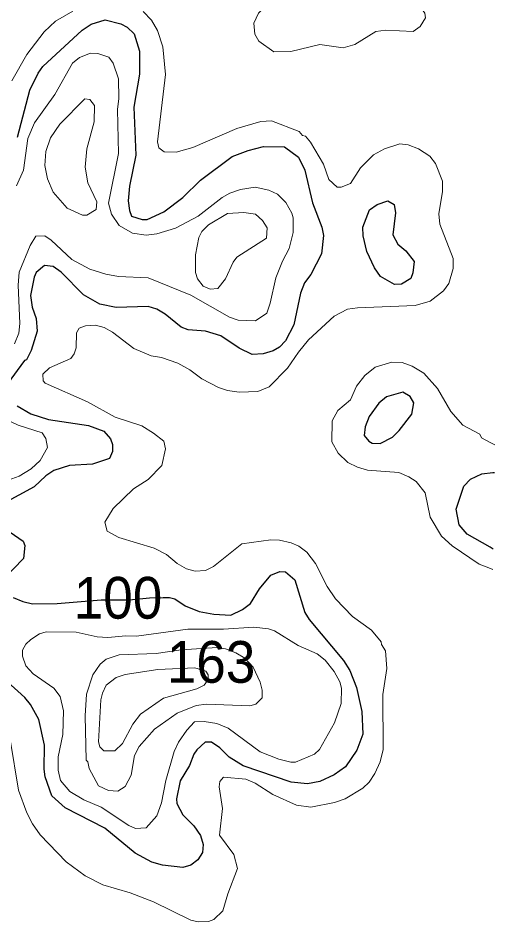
# Model space of a CAD drawing. Extents: x 673.3 to 698.5, y 6984.3 to 7012.3.
# Drawn here: x 697.418 to 698.332, y 7002.82 to 7004.553 of the extents above; entities that cross this region are included whole.
import ezdxf
from ezdxf.enums import TextEntityAlignment as Align

# ---------------------------------------------------------------- set-up
doc = ezdxf.new("R2010")
doc.units = 0
doc.header["$LTSCALE"] = 0.032
doc.layers.add('1', color=7, linetype='Continuous', lineweight=25)
doc.layers.add('2', color=7, linetype='Continuous', lineweight=13)
doc.layers.add('21', color=7, linetype='Continuous')
doc.layers.add('61', color=7, linetype='Continuous')

msp = doc.modelspace()

# ---------------------------------------------------------------- linework, layer by layer
at = {"layer": '1'}
for points in [[(697.4175, 7004.3248), (697.4408, 7004.415), (697.4569, 7004.4475), (697.466, 7004.4605), (697.5411, 7004.5301), (697.5584, 7004.5417), (697.5852, 7004.5497), (697.6152, 7004.5426), (697.6271, 7004.5361), (697.6407, 7004.5229), (697.6513, 7004.4896), (697.6513, 7004.4456), (697.64, 7004.3824), (697.644, 7004.2906), (697.6322, 7004.2312), (697.6295, 7004.2027), (697.6317, 7004.1841), (697.6358, 7004.1732), (697.6559, 7004.1672), (697.666, 7004.1672), (697.6975, 7004.1816), (697.7339, 7004.209), (697.768, 7004.2424), (697.8289, 7004.2876), (697.8592, 7004.2996), (697.8888, 7004.3071), (697.9287, 7004.3063), (697.9559, 7004.2868), (697.968, 7004.2618), (697.9829, 7004.1993), (698.0008, 7004.1521), (698.0039, 7004.1364), (697.9996, 7004.1014), (697.9797, 7004.0615), (697.9672, 7004.0454), (697.9594, 7004.0261), (697.9468, 7003.9649), (697.9308, 7003.9345), (697.9194, 7003.9222), (697.9075, 7003.915), (697.8878, 7003.9098), (697.8671, 7003.9082), (697.8422, 7003.9202), (697.8071, 7003.944), (697.7774, 7003.9528), (697.7445, 7003.9553), (697.7307, 7003.9605), (697.7004, 7003.9858), (697.6842, 7003.995), (697.6676, 7004.0001), (697.6066, 7003.9986), (697.5752, 7004.0047), (697.5436, 7004.0224), (697.5009, 7004.0659), (697.4857, 7004.0767), (697.469, 7004.079), (697.4528, 7004.0653), (697.449, 7004.0567), (697.4421, 7004.0214), (697.4451, 7003.9991), (697.4533, 7003.9771), (697.455, 7003.9528), (697.4436, 7003.9162), (697.4347, 7003.898), (697.4309, 7003.8968), (697.3975, 7003.8513)], [(697.4165, 7003.8098), (697.4427, 7003.7946), (697.4767, 7003.7836), (697.5533, 7003.7722), (697.5829, 7003.7615), (697.5954, 7003.7462), (697.5993, 7003.7356), (697.5993, 7003.7222), (697.5933, 7003.7086), (697.561, 7003.698), (697.5171, 7003.6954), (697.4868, 7003.6858), (697.4716, 7003.6756), (697.4491, 7003.6547), (697.3902, 7003.6227)], [(698.329, 7003.5351), (698.3229, 7003.5386), (698.2792, 7003.5637), (698.2638, 7003.5816), (698.2581, 7003.6117), (698.2728, 7003.6556), (698.2855, 7003.6693), (698.3074, 7003.6792), (698.3281, 7003.6818), (698.3313, 7003.6822)], [(697.376, 7003.5858), (697.428, 7003.5505), (697.4315, 7003.5418), (697.4288, 7003.517), (697.3912, 7003.4779)], [(697.409, 7003.4421), (697.4274, 7003.4344), (697.4463, 7003.4304), (697.493, 7003.4309), (697.5779, 7003.438), (697.631, 7003.4377), (697.6703, 7003.4418), (697.6962, 7003.4424), (697.7086, 7003.4424), (697.7187, 7003.4395), (697.7384, 7003.4262), (697.7656, 7003.4154), (697.7938, 7003.4103), (697.8264, 7003.4082), (697.8487, 7003.4189), (697.8636, 7003.4306), (697.8812, 7003.4589), (697.9029, 7003.4852), (697.9198, 7003.4919), (697.9306, 7003.4914), (697.9485, 7003.4763), (697.9679, 7003.4137), (697.9759, 7003.4002), (698.0421, 7003.3212), (698.0544, 7003.3023), (698.0669, 7003.2695), (698.0773, 7003.2237), (698.0789, 7003.18), (698.0678, 7003.1492), (698.0461, 7003.1172), (698.0241, 7003.102), (697.9969, 7003.0891), (697.9729, 7003.0849), (697.9419, 7003.0879), (697.8498, 7003.1192), (697.8232, 7003.1363), (697.8052, 7003.1539), (697.7888, 7003.165), (697.7768, 7003.1645), (697.7607, 7003.1502), (697.7549, 7003.1419), (697.7466, 7003.1199), (697.7289, 7003.0908), (697.7222, 7003.056), (697.7228, 7003.0474), (697.7343, 7003.0256), (697.7553, 7003.0044), (697.7679, 7002.986), (697.7729, 7002.9686), (697.7716, 7002.9534), (697.7627, 7002.9389), (697.7494, 7002.9288), (697.7344, 7002.9244), (697.6951, 7002.9292), (697.6744, 7002.9348), (697.6428, 7002.9521), (697.5845, 7003.0001), (697.5087, 7003.0388), (697.4829, 7003.0617), (697.4703, 7003.0983), (697.4682, 7003.113), (697.4689, 7003.1592), (697.4582, 7003.208), (697.4422, 7003.2369), (697.4312, 7003.2504), (697.3983, 7003.2808)]]:
    msp.add_lwpolyline(points, dxfattribs=at)
for points in [[(698.1015, 7004.0745), (698.0869, 7004.1055), (698.0798, 7004.1358), (698.079, 7004.1524), (698.092, 7004.1858), (698.1067, 7004.196), (698.1269, 7004.2027), (698.1393, 7004.1958), (698.1414, 7004.1801), (698.1368, 7004.1379), (698.1459, 7004.1197), (698.1612, 7004.1067), (698.1772, 7004.0865), (698.1751, 7004.0648), (698.1708, 7004.054), (698.1533, 7004.0428), (698.1399, 7004.0426), (698.1129, 7004.0575)], [(698.1727, 7003.794), (698.1767, 7003.8157), (698.1701, 7003.8274), (698.1555, 7003.8363), (698.1246, 7003.8272), (698.1096, 7003.815), (698.0913, 7003.7895), (698.0837, 7003.7694), (698.0816, 7003.7532), (698.0905, 7003.7419), (698.0971, 7003.7382), (698.1124, 7003.7375), (698.136, 7003.7495), (698.1486, 7003.7623)]]:
    msp.add_lwpolyline(points, close=True, dxfattribs=at)
at = {"layer": '2'}
for points in [[(697.9969, 7004.5026), (698.0411, 7004.4962), (698.0639, 7004.5029), (698.1041, 7004.5278), (698.1232, 7004.5303), (698.1755, 7004.5279), (698.189, 7004.537), (698.1992, 7004.5541), (698.1977, 7004.5629), (698.1816, 7004.5855), (698.1582, 7004.6026), (698.1247, 7004.6144), (698.0568, 7004.65), (698.0331, 7004.6541), (697.9932, 7004.6466), (697.9722, 7004.6319), (697.9288, 7004.6096), (697.9092, 7004.595), (697.8792, 7004.5627), (697.8704, 7004.5433), (697.8724, 7004.5222), (697.8795, 7004.5093), (697.9085, 7004.4888), (697.941, 7004.4895)], [(697.552, 7004.2374), (697.5472, 7004.2674), (697.5504, 7004.3026), (697.5641, 7004.3541), (697.5649, 7004.3859), (697.5561, 7004.3973), (697.5461, 7004.3982), (697.4984, 7004.3498), (697.4804, 7004.3235), (697.4714, 7004.2974), (697.4698, 7004.2707), (697.4747, 7004.245), (697.4857, 7004.2198), (697.5123, 7004.1889), (697.5417, 7004.1754), (697.5503, 7004.1753), (697.568, 7004.1864), (697.5691, 7004.2008)], [(697.8306, 7004.0854), (697.8379, 7004.0947), (697.8945, 7004.1314), (697.8956, 7004.1514), (697.8868, 7004.1652), (697.8735, 7004.1776), (697.851, 7004.1802), (697.8198, 7004.1785), (697.783, 7004.1571), (697.7704, 7004.1439), (697.7645, 7004.1327), (697.7581, 7004.0993), (697.7584, 7004.0655), (697.7623, 7004.0536), (697.773, 7004.0392), (697.7866, 7004.0336), (697.8013, 7004.0346), (697.816, 7004.0533)], [(698.0247, 7003.2017), (698.0375, 7003.2387), (698.038, 7003.2686), (698.0351, 7003.2804), (698.0243, 7003.3006), (698.0068, 7003.322), (697.9914, 7003.3341), (697.9549, 7003.3499), (697.9098, 7003.3781), (697.8983, 7003.3822), (697.87, 7003.3853), (697.8119, 7003.3813), (697.7436, 7003.3812), (697.6454, 7003.3682), (697.6247, 7003.3689), (697.5901, 7003.3657), (697.5702, 7003.3665), (697.5295, 7003.3755), (697.4723, 7003.3763), (697.4592, 7003.3723), (697.4425, 7003.362), (697.4331, 7003.3527), (697.4266, 7003.341), (697.4266, 7003.33), (697.4333, 7003.311), (697.4471, 7003.2956), (697.4868, 7003.2681), (697.499, 7003.2525), (697.5054, 7003.2246), (697.5041, 7003.1795), (697.4951, 7003.1365), (697.495, 7003.1114), (697.4994, 7003.0915), (697.5173, 7003.0702), (697.5444, 7003.0544), (697.5778, 7003.0401), (697.6308, 7003.0048), (697.6433, 7002.9993), (697.6638, 7003.0004), (697.6844, 7003.0234), (697.6929, 7003.0484), (697.7012, 7003.0916), (697.7176, 7003.1468), (697.7259, 7003.1649), (697.7416, 7003.188), (697.7565, 7003.2035), (697.7751, 7003.2045), (697.799, 7003.2008), (697.8207, 7003.1914), (697.882, 7003.1465), (697.9178, 7003.1322), (697.941, 7003.1264), (697.9501, 7003.1264), (697.9866, 7003.1416), (697.996, 7003.151)], [(697.6417, 7003.1395), (697.6507, 7003.1564), (697.6798, 7003.1898), (697.7233, 7003.2201), (697.7597, 7003.2353), (697.7794, 7003.2377), (697.8624, 7003.2346), (697.8739, 7003.2374), (697.8861, 7003.2498), (697.8862, 7003.2648), (697.8824, 7003.2797), (697.8689, 7003.3087), (697.8528, 7003.3258), (697.8356, 7003.3363), (697.8158, 7003.3437), (697.7998, 7003.3461), (697.7309, 7003.3421), (697.6833, 7003.3348), (697.612, 7003.3323), (697.5874, 7003.3239), (697.5755, 7003.3142), (697.5619, 7003.294), (697.5496, 7003.2569), (697.5471, 7003.2152), (697.5488, 7003.1306), (697.5518, 7003.1271), (697.5545, 7003.1144), (697.5726, 7003.0812), (697.5916, 7003.0724), (697.6095, 7003.071), (697.6234, 7003.0798), (697.6349, 7003.1017)], [(697.6187, 7003.1622), (697.6382, 7003.1996), (697.6529, 7003.2183), (697.6972, 7003.2491), (697.7608, 7003.2673), (697.7749, 7003.2744), (697.7824, 7003.2847), (697.7828, 7003.2942), (697.7782, 7003.3011), (697.7572, 7003.3071), (697.6859, 7003.3041), (697.6234, 7003.2948), (697.6064, 7003.2887), (697.5869, 7003.2742), (697.5799, 7003.2588), (697.5772, 7003.2458), (697.5723, 7003.1657), (697.5748, 7003.1557), (697.5829, 7003.1482), (697.604, 7003.1481)]]:
    msp.add_lwpolyline(points, close=True, dxfattribs=at)
for points in [[(697.5232, 7004.5664), (697.49, 7004.5477), (697.4682, 7004.527), (697.4349, 7004.4838), (697.4063, 7004.4329)], [(698.2181, 7004.2746), (698.2073, 7004.2886), (698.1858, 7004.3029), (698.1658, 7004.3105), (698.1498, 7004.312), (698.1209, 7004.3026), (698.0998, 7004.2912), (698.0749, 7004.2661), (698.0557, 7004.2364), (698.0373, 7004.229), (698.0301, 7004.229), (698.0138, 7004.2437), (698.0038, 7004.2732), (697.9789, 7004.3151), (697.9695, 7004.3267), (697.9635, 7004.3283), (697.9573, 7004.3357), (697.9038, 7004.356), (697.8836, 7004.3551), (697.8375, 7004.3418), (697.7533, 7004.3054), (697.7212, 7004.2965), (697.6984, 7004.2967), (697.688, 7004.3048), (697.6855, 7004.3163), (697.7009, 7004.445), (697.696, 7004.4983), (697.6858, 7004.5298), (697.6743, 7004.5496), (697.658, 7004.566)], [(697.4114, 7003.9287), (697.4197, 7003.9494), (697.4217, 7003.9677), (697.4184, 7004.0413), (697.4207, 7004.0661), (697.4415, 7004.1172), (697.4522, 7004.1352), (697.4697, 7004.1356), (697.4816, 7004.1275), (697.5216, 7004.0907), (697.5557, 7004.072), (697.5868, 7004.0622), (697.6107, 7004.0576), (697.6676, 7004.0555), (697.7493, 7004.022), (697.8238, 7003.9799), (697.84, 7003.9742), (697.8734, 7003.9725), (697.895, 7003.9877), (697.9015, 7004.0064), (697.9121, 7004.0553), (697.9248, 7004.0871), (697.9379, 7004.1112), (697.9453, 7004.142), (697.9453, 7004.1703), (697.943, 7004.1795), (697.9316, 7004.1994), (697.9153, 7004.2157), (697.8989, 7004.2232), (697.8729, 7004.2288), (697.8449, 7004.2249), (697.8242, 7004.2177), (697.8093, 7004.2094), (697.7635, 7004.1734), (697.7203, 7004.1502), (697.6842, 7004.1394), (697.6641, 7004.137), (697.6377, 7004.1409), (697.6118, 7004.1555), (697.5975, 7004.1771), (697.5918, 7004.1987), (697.6106, 7004.2935), (697.6089, 7004.3781), (697.6114, 7004.3994), (697.6107, 7004.4368), (697.6008, 7004.4668), (697.5922, 7004.4785), (697.5715, 7004.4855), (697.5569, 7004.4863), (697.5363, 7004.4776), (697.5226, 7004.4666), (697.4888, 7004.4071), (697.4498, 7004.3523), (697.4369, 7004.3224)], [(697.4369, 7004.3224), (697.429, 7004.2618), (697.4155, 7004.2317)], [(697.783, 7002.8209), (697.7938, 7002.825), (697.8107, 7002.8411), (697.8202, 7002.8739), (697.8386, 7002.9227), (697.8318, 7002.9494), (697.8045, 7002.9865), (697.8102, 7003.0377), (697.8037, 7003.0789), (697.8048, 7003.0893), (697.812, 7003.0976), (697.8548, 7003.0937), (697.8729, 7003.0862), (697.9064, 7003.0646), (697.952, 7003.0438), (697.9793, 7003.04), (698.0246, 7003.049), (698.0449, 7003.056), (698.079, 7003.0768), (698.0909, 7003.0881), (698.1023, 7003.1049), (698.112, 7003.1273), (698.1179, 7003.1505), (698.1172, 7003.256), (698.1252, 7003.306), (698.1222, 7003.3399), (698.1148, 7003.3521), (698.1144, 7003.3571), (698.0959, 7003.3796), (698.0591, 7003.4055), (698.0269, 7003.4396), (698.0106, 7003.4632), (697.9886, 7003.5072), (697.9718, 7003.5289), (697.9562, 7003.5406), (697.942, 7003.5473), (697.9195, 7003.5523), (697.9028, 7003.5531), (697.8471, 7003.5449), (697.7928, 7003.5016), (697.7778, 7003.4943), (697.7576, 7003.4928), (697.7412, 7003.4969), (697.7233, 7003.5073), (697.7026, 7003.5245), (697.6793, 7003.5366), (697.6116, 7003.5573), (697.589, 7003.5692), (697.5846, 7003.5869), (697.6007, 7003.6131), (697.6394, 7003.6503), (697.6677, 7003.6686), (697.6936, 7003.6956), (697.7009, 7003.7273), (697.6977, 7003.7418), (697.678, 7003.7576), (697.6556, 7003.7712), (697.6044, 7003.7882), (697.5514, 7003.8176), (697.4702, 7003.8531), (697.4663, 7003.8574), (697.4655, 7003.8706), (697.4787, 7003.8828), (697.5192, 7003.9008), (697.5259, 7003.9098), (697.5299, 7003.9212), (697.5306, 7003.9496), (697.5357, 7003.9585), (697.5475, 7003.9635), (697.5667, 7003.9645), (697.5835, 7003.9602), (697.5992, 7003.9512), (697.6402, 7003.9194), (697.6735, 7003.9058), (697.6935, 7003.9025), (697.7246, 7003.8918), (697.7472, 7003.8789), (697.7702, 7003.8616), (697.8027, 7003.8448), (697.8196, 7003.8391), (697.8418, 7003.8358), (697.8777, 7003.8373), (697.8997, 7003.8463), (697.935, 7003.882), (697.9557, 7003.9128), (697.9751, 7003.9363), (698.0239, 7003.9818), (698.0499, 7003.9951), (698.0686, 7003.9977), (698.1791, 7004.0019), (698.2082, 7004.0106), (698.2334, 7004.0301), (698.2439, 7004.0441), (698.2524, 7004.073), (698.2523, 7004.0922), (698.2268, 7004.1583), (698.2247, 7004.1778), (698.2319, 7004.2206), (698.2319, 7004.2403), (698.2181, 7004.2746)], [(698.3284, 7003.496), (698.3203, 7003.4991), (698.3021, 7003.506), (698.2505, 7003.5412), (698.2299, 7003.5601), (698.2078, 7003.5964), (698.1985, 7003.6431), (698.1814, 7003.6646), (698.1674, 7003.6737), (698.1481, 7003.6817), (698.0881, 7003.6865), (698.0686, 7003.6921), (698.0501, 7003.7009), (698.0318, 7003.719), (698.0194, 7003.7406), (698.0202, 7003.7808), (698.0313, 7003.8011), (698.0555, 7003.8215), (698.0671, 7003.8473), (698.0826, 7003.8679), (698.1028, 7003.8837), (698.1345, 7003.8933), (698.1546, 7003.8926), (698.1736, 7003.8856), (698.1958, 7003.8726), (698.2224, 7003.8427), (698.2479, 7003.7987), (698.2706, 7003.7726), (698.3032, 7003.7555), (698.3063, 7003.7484), (698.3233, 7003.7396), (698.3322, 7003.735)], [(697.3567, 7003.6516), (697.4202, 7003.6749), (697.4437, 7003.6892), (697.4608, 7003.7048), (697.4746, 7003.7301), (697.4713, 7003.7469), (697.4643, 7003.7577), (697.4187, 7003.7728), (697.3799, 7003.7906)], [(697.403, 7003.1701), (697.4192, 7003.0728), (697.4349, 7003.0296), (697.4457, 7003.008), (697.4608, 7002.9871), (697.5107, 7002.9355), (697.5469, 7002.9082), (697.5807, 7002.8912), (697.6329, 7002.8759), (697.678, 7002.8589), (697.7497, 7002.8234), (697.7635, 7002.8201), (697.783, 7002.8209)]]:
    msp.add_lwpolyline(points, dxfattribs=at)

# ---------------------------------------------------------------- texts
at = {"layer": '21', "width": 0.95}
msp.add_text('163', height=0.08, dxfattribs=at).set_placement((697.7034, 7003.2787))
at = {"layer": '61', "width": 0.95}
msp.add_text('100', height=0.08, dxfattribs=at).set_placement((697.6099, 7003.4017), align=Align.CENTER)

doc.saveas('drawing.dxf')
